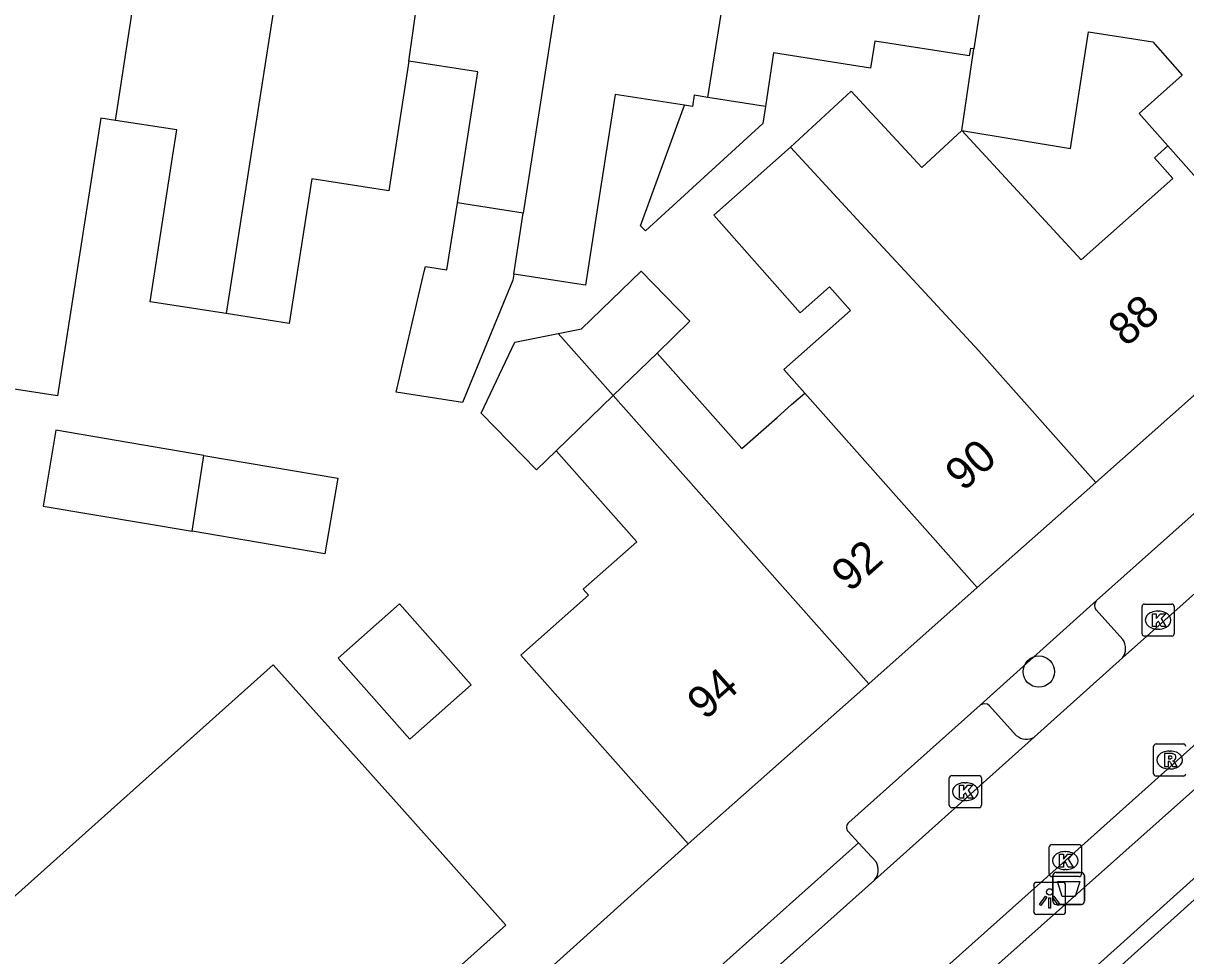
# Model space of a CAD drawing. Extents: x 162172 to 163187, y 382874 to 383684.
# Drawn here: x 162658.81 to 162695.08, y 383280.9 to 383309.99 of the extents above; entities that cross this region are included whole.
import ezdxf

# ---------------------------------------------------------------- set-up
doc = ezdxf.new("R2010")
doc.units = 0
for name, color, linetype in [('IMGEO_Afvalbak', 7, 'Continuous'), ('IMGEO_Boom', 7, 'Continuous'), ('IMGEO_Hek', 7, 'Continuous'), ('IMGEO_Kolk', 7, 'Continuous'), ('IMGEO_Lichtpunt', 7, 'Continuous'), ('IMGEO_Pand', 7, 'Continuous'), ('IMGEO_Pand_nummerreeks', 7, 'Continuous'), ('IMGEO_Rijbaan_lokaal_open', 7, 'Continuous'), ('IMGEO_Rioolput', 7, 'Continuous'), ('IMGEO_Voetpad_gesloten', 7, 'Continuous'), ('IMGEO_Voetpad_open', 7, 'Continuous')]:
    doc.layers.add(name, color=color, linetype=linetype)

msp = doc.modelspace()

# ---------------------------------------------------------------- linework, layer by layer
at = {"layer": 'IMGEO_Afvalbak'}
for p, q in [((162690.928, 383282.596), (162690.928, 383283.396)), ((162690.928, 383283.396), (162690.928, 383282.596)), ((162691.028, 383283.496), (162691.818, 383283.496)), ((162691.818, 383283.496), (162691.028, 383283.496)), ((162691.918, 383283.396), (162691.918, 383282.596)), ((162691.918, 383282.596), (162691.918, 383283.396)), ((162691.818, 383282.496), (162691.028, 383282.496)), ((162691.028, 383282.496), (162691.818, 383282.496))]:
    msp.add_line(p, q, dxfattribs=at)
msp.add_lwpolyline([(162691.071, 383283.21), (162691.775, 383283.21), (162691.626, 383282.74), (162691.22, 383282.74), (162691.071, 383283.21)], dxfattribs=at)
for centre, start, end in [((162691.028, 383283.396), 90, 180), ((162691.028, 383283.396), 90, 180), ((162691.818, 383283.396), 0, 90), ((162691.818, 383283.396), 360, 90), ((162691.028, 383282.596), 180, 270), ((162691.028, 383282.596), 180, 270), ((162691.818, 383282.596), 270, 0), ((162691.818, 383282.596), 270, 0)]:
    msp.add_arc(centre, 0.1, start, end, dxfattribs=at)
at = {"layer": 'IMGEO_Boom'}
msp.add_circle((162690.493, 383289.759), 0.489, dxfattribs=at)
at = {"layer": 'IMGEO_Hek'}
msp.add_lwpolyline([(162706.597, 383279.957), (162693.522, 383268.234), (162691.379, 383270.68), (162690.591, 383270.014), (162688.615, 383272.209), (162689.342, 383272.863), (162687.174, 383275.296), (162700.196, 383287.003)], dxfattribs=at)
at = {"layer": 'IMGEO_Kolk'}
for p, q in [((162693.713, 383290.939), (162693.713, 383291.791)), ((162693.788, 383291.865), (162694.64, 383291.865)), ((162694.201, 383291.645), (162694.226, 383291.645)), ((162694.714, 383291.791), (162694.714, 383290.939)), ((162694.224, 383291.085), (162694.199, 383291.085)), ((162694.64, 383290.865), (162693.788, 383290.865)), ((162687.699, 383285.589), (162687.699, 383286.441)), ((162687.774, 383286.515), (162688.626, 383286.515)), ((162688.187, 383286.295), (162688.212, 383286.295)), ((162688.7, 383286.441), (162688.7, 383285.589)), ((162688.626, 383285.515), (162687.774, 383285.515)), ((162688.21, 383285.735), (162688.185, 383285.735)), ((162690.819, 383283.438), (162690.819, 383284.29)), ((162690.894, 383284.364), (162691.746, 383284.364)), ((162691.307, 383284.144), (162691.332, 383284.144)), ((162691.82, 383284.29), (162691.82, 383283.438)), ((162691.746, 383283.364), (162690.894, 383283.364)), ((162691.33, 383283.584), (162691.305, 383283.584))]:
    msp.add_line(p, q, dxfattribs=at)
for points in [[(162693.713, 383290.939), (162693.713, 383291.791)], [(162693.788, 383291.865), (162694.64, 383291.865)], [(162694.714, 383291.791), (162694.714, 383290.939)], [(162694.034, 383291.565), (162694.157, 383291.565), (162694.157, 383291.414), (162694.287, 383291.565), (162694.451, 383291.565), (162694.305, 383291.414), (162694.458, 383291.165), (162694.306, 383291.165), (162694.221, 383291.329), (162694.157, 383291.262), (162694.157, 383291.165), (162694.034, 383291.165), (162694.034, 383291.565)], [(162694.64, 383290.865), (162693.788, 383290.865)], [(162687.699, 383285.589), (162687.699, 383286.441)], [(162687.774, 383286.515), (162688.626, 383286.515)], [(162688.02, 383286.215), (162688.143, 383286.215), (162688.143, 383286.064), (162688.273, 383286.215), (162688.437, 383286.215), (162688.291, 383286.064), (162688.444, 383285.815), (162688.292, 383285.815), (162688.207, 383285.979), (162688.143, 383285.912), (162688.143, 383285.815), (162688.02, 383285.815), (162688.02, 383286.215)], [(162688.7, 383286.441), (162688.7, 383285.589)], [(162688.626, 383285.515), (162687.774, 383285.515)], [(162690.819, 383283.438), (162690.819, 383284.29)], [(162690.894, 383284.364), (162691.746, 383284.364)], [(162691.14, 383284.064), (162691.263, 383284.064), (162691.263, 383283.913), (162691.393, 383284.064), (162691.557, 383284.064), (162691.411, 383283.913), (162691.564, 383283.664), (162691.412, 383283.664), (162691.327, 383283.828), (162691.263, 383283.761), (162691.263, 383283.664), (162691.14, 383283.664), (162691.14, 383284.064)], [(162691.82, 383284.29), (162691.82, 383283.438)], [(162691.746, 383283.364), (162690.894, 383283.364)]]:
    msp.add_lwpolyline(points, dxfattribs=at)
for centre, start, end in [((162693.79, 383291.789), 91.552, 178.448), ((162693.79, 383291.789), 91.552, 178.448), ((162694.638, 383291.789), 1.552, 88.448), ((162694.638, 383291.789), 1.552, 88.448), ((162693.79, 383290.941), 181.552, 268.448), ((162693.79, 383290.941), 181.552, 268.448), ((162694.638, 383290.941), 271.552, 358.448), ((162694.638, 383290.941), 271.552, 358.448), ((162687.776, 383286.439), 91.552, 178.448), ((162687.776, 383286.439), 91.552, 178.448), ((162688.624, 383286.439), 1.552, 88.448), ((162688.624, 383286.439), 1.552, 88.448), ((162687.776, 383285.591), 181.552, 268.448), ((162687.776, 383285.591), 181.552, 268.448), ((162688.624, 383285.591), 271.552, 358.448), ((162688.624, 383285.591), 271.552, 358.448), ((162690.896, 383284.288), 91.552, 178.448), ((162690.896, 383284.288), 91.552, 178.448), ((162691.744, 383284.288), 1.552, 88.448), ((162691.744, 383284.288), 1.552, 88.448), ((162690.896, 383283.44), 181.552, 268.448), ((162690.896, 383283.44), 181.552, 268.448), ((162691.744, 383283.44), 271.552, 358.448), ((162691.744, 383283.44), 271.552, 358.448)]:
    msp.add_arc(centre, 0.0765, start, end, dxfattribs=at)
for centre, major_axis, ratio, start_param, end_param in [((162694.2, 383291.365), (-0.387, 0.002), 0.722429, 4.712389, 7.853982), ((162694.225, 383291.365), (-0.39, 0.002), 0.717154, 1.570796, 4.712389), ((162688.186, 383286.015), (-0.387, 0.002), 0.722429, 4.712389, 7.853982), ((162688.211, 383286.015), (-0.39, 0.002), 0.717154, 1.570796, 4.712389), ((162691.306, 383283.864), (-0.387, 0.002), 0.722429, 4.712389, 7.853982), ((162691.331, 383283.864), (-0.39, 0.002), 0.717154, 1.570796, 4.712389)]:
    msp.add_ellipse(centre, major_axis=major_axis, ratio=ratio, start_param=start_param, end_param=end_param, dxfattribs=at)
at = {"layer": 'IMGEO_Lichtpunt'}
for p, q in [((162690.331, 383283.089), (162690.331, 383282.282)), ((162690.331, 383283.089), (162690.331, 383282.282)), ((162691.233, 383283.184), (162690.425, 383283.184)), ((162691.233, 383283.184), (162690.425, 383283.184)), ((162691.327, 383282.282), (162691.327, 383283.089)), ((162691.327, 383282.282), (162691.327, 383283.089)), ((162690.425, 383282.188), (162691.233, 383282.188)), ((162690.425, 383282.188), (162691.233, 383282.188))]:
    msp.add_line(p, q, dxfattribs=at)
for points in [[(162690.705, 383282.753), (162690.744, 383282.725), (162690.556, 383282.463), (162690.518, 383282.49), (162690.705, 383282.753)], [(162690.807, 383282.705), (162690.854, 383282.705), (162690.854, 383282.383), (162690.807, 383282.383), (162690.807, 383282.705)], [(162690.917, 383282.725), (162690.955, 383282.752), (162691.142, 383282.49), (162691.103, 383282.462), (162690.917, 383282.725)]]:
    msp.add_lwpolyline(points, dxfattribs=at)
msp.add_circle((162690.83, 383282.887), 0.0994, dxfattribs=at)
for centre, start, end in [((162690.425, 383283.089), 90, 180), ((162690.425, 383283.089), 90, 180), ((162691.233, 383283.089), 0, 90), ((162691.233, 383283.089), 0, 90), ((162690.425, 383282.282), 180, 270), ((162690.425, 383282.282), 180, 270), ((162691.233, 383282.282), 270, 0), ((162691.233, 383282.282), 270, 360)]:
    msp.add_arc(centre, 0.0946, start, end, dxfattribs=at)
at = {"layer": 'IMGEO_Pand'}
for points in [[(162661.683, 383306.957), (162662.178, 383310.134), (162663.456, 383318.334)], [(162667.748, 383317.667), (162665.136, 383300.927)], [(162670.841, 383308.804), (162672.001, 383317.005)], [(162676.322, 383316.333), (162674.407, 383304.066)], [(162680.169, 383307.671), (162681.42, 383315.54)], [(162689.258, 383314.32), (162688.459, 383309.183)], [(162688.459, 383309.183), (162688.358, 383309.199), (162688.322, 383308.968), (162685.374, 383309.426), (162685.244, 383308.589), (162682.219, 383309.059), (162681.96, 383307.392)], [(162688.086, 383306.635), (162691.476, 383306.078), (162691.877, 383308.651), (162692.043, 383309.717), (162694.049, 383309.405), (162694.966, 383308.37), (162693.618, 383307.175), (162694.518, 383306.16)], [(162688.086, 383306.635), (162688.459, 383309.183)], [(162670.841, 383308.804), (162670.213, 383304.762), (162667.807, 383305.136), (162667.105, 383300.621), (162665.136, 383300.927)], [(162672.353, 383304.387), (162672.989, 383308.47), (162670.841, 383308.804)], [(162679.442, 383307.429), (162677.275, 383307.767), (162676.674, 383303.901), (162676.349, 383301.812), (162674.109, 383302.16)], [(162680.169, 383307.671), (162679.743, 383307.737), (162679.689, 383307.391), (162679.442, 383307.429)], [(162681.96, 383307.392), (162680.169, 383307.671)], [(162688.086, 383306.635), (162686.844, 383305.485), (162684.635, 383307.871), (162682.742, 383306.118)], [(162681.96, 383307.392), (162681.878, 383306.863), (162678.224, 383303.508), (162678.063, 383303.669), (162679.442, 383307.429)], [(162661.683, 383306.957), (162661.23, 383307.027), (162659.878, 383298.358), (162655.881, 383298.979)], [(162665.136, 383300.927), (162662.764, 383301.296), (162663.466, 383305.811), (162663.598, 383306.659), (162661.683, 383306.957)], [(162694.518, 383306.16), (162694.096, 383305.786), (162694.67, 383305.138), (162691.815, 383302.606), (162688.086, 383306.635)], [(162698.741, 383301.397), (162694.518, 383306.16)], [(162683.187, 383298.451), (162682.54, 383299.181), (162684.619, 383301.024), (162683.964, 383301.762), (162683.048, 383300.951), (162680.349, 383303.996), (162682.742, 383306.118)], [(162682.742, 383306.118), (162684.95, 383303.732), (162686.178, 383302.406), (162688.617, 383299.771), (162692.266, 383295.656)], [(162674.109, 383302.16), (162674.08, 383301.973), (162672.512, 383298.155), (162670.441, 383298.478), (162671.243, 383301.926), (162671.316, 383302.239), (162671.353, 383302.398), (162672.027, 383302.293), (162672.353, 383304.387)], [(162674.407, 383304.066), (162672.353, 383304.387)], [(162674.109, 383302.16), (162674.407, 383304.066)], [(162675.494, 383300.308), (162676.227, 383300.453), (162678.085, 383302.254), (162679.603, 383300.688), (162678.582, 383299.698)], [(162692.266, 383295.656), (162698.741, 383301.397)], [(162675.433, 383296.646), (162674.818, 383296.05), (162673.099, 383297.824), (162674.143, 383300.042), (162675.494, 383300.308)], [(162675.494, 383300.308), (162677.212, 383298.37)], [(162678.582, 383299.698), (162677.212, 383298.37)], [(162678.582, 383299.698), (162681.228, 383296.715), (162682.324, 383297.686), (162682.779, 383298.09), (162683.187, 383298.451)], [(162677.212, 383298.37), (162675.433, 383296.646)], [(162677.212, 383298.37), (162679.801, 383295.45), (162685.184, 383289.379)], [(162683.187, 383298.451), (162688.569, 383292.38)], [(162664.446, 383296.504), (162659.826, 383297.287), (162659.426, 383294.924), (162664.076, 383294.136)], [(162664.076, 383294.136), (162664.446, 383296.504)], [(162664.446, 383296.504), (162668.621, 383295.797), (162668.221, 383293.434), (162664.076, 383294.136)], [(162679.553, 383284.387), (162676.237, 383288.129), (162674.333, 383290.277), (162676.44, 383292.145), (162676.278, 383292.328), (162677.949, 383293.809), (162675.433, 383296.646)], [(162692.266, 383295.656), (162688.569, 383292.38)], [(162688.569, 383292.38), (162685.184, 383289.379)], [(162668.637, 383290.177), (162670.546, 383291.87), (162672.78, 383289.35), (162670.871, 383287.657), (162668.637, 383290.177)], [(162666.609, 383289.967), (162670.532, 383285.58), (162673.865, 383281.853), (162650.074, 383260.577), (162642.818, 383268.691), (162646.546, 383272.025), (162666.609, 383289.967)], [(162685.184, 383289.379), (162679.553, 383284.387)]]:
    msp.add_lwpolyline(points, dxfattribs=at)
at = {"layer": 'IMGEO_Rijbaan_lokaal_open'}
for points in [[(162594.538, 383197.307), (162598.429, 383200.785), (162614.417, 383215.084), (162631.839, 383230.648), (162640.771, 383238.704), (162646.358, 383243.687), (162663.821, 383259.29), (162676.816, 383270.908), (162691.32, 383283.864), (162708.036, 383298.826), (162711.785, 383302.188)], [(162693.099, 383290.186), (162698.112, 383294.652)], [(162690.359, 383287.72), (162693.099, 383290.186)], [(162685.364, 383283.252), (162690.359, 383287.72)], [(162680.804, 383279.176), (162685.364, 383283.252)]]:
    msp.add_lwpolyline(points, dxfattribs=at)
at = {"layer": 'IMGEO_Rioolput'}
for p, q in [((162694.074, 383286.576), (162694.074, 383287.428)), ((162694.149, 383287.502), (162695.001, 383287.502)), ((162694.562, 383287.282), (162694.587, 383287.282)), ((162694.585, 383286.722), (162694.56, 383286.722)), ((162695.001, 383286.502), (162694.149, 383286.502))]:
    msp.add_line(p, q, dxfattribs=at)
for points in [[(162694.074, 383286.576), (162694.074, 383287.428)], [(162694.149, 383287.502), (162695.001, 383287.502)], [(162694.663, 383287.2), (162694.411, 383287.202), (162694.411, 383286.802)], [(162694.411, 383286.802), (162694.535, 383286.802), (162694.535, 383286.964), (162694.546, 383286.964)], [(162694.589, 383287.121), (162694.535, 383287.121), (162694.535, 383287.04)], [(162694.535, 383287.04), (162694.587, 383287.04)], [(162694.593, 383286.935), (162694.664, 383286.802), (162694.804, 383286.802), (162694.739, 383286.928)], [(162695.001, 383286.502), (162694.149, 383286.502)]]:
    msp.add_lwpolyline(points, dxfattribs=at)
for centre, radius, start, end in [((162694.151, 383287.426), 0.0765, 91.552, 178.448), ((162694.151, 383287.426), 0.0765, 91.552, 178.448), ((162694.999, 383287.426), 0.0765, 1.552, 88.448), ((162694.999, 383287.426), 0.0765, 1.552, 88.448), ((162694.545, 383286.911), 0.0533, 26.0293, 88.6989), ((162694.571, 383287.229), 0.19, 274.7715, 282.9687), ((162694.595, 383287.025), 0.0964, 77.0061, 93.1865), ((162694.609, 383287.082), 0.0378, 276.6634, 79.6772), ((162694.662, 383287.09), 0.109, 350.3612, 89.416), ((162694.66, 383287.09), 0.112, 277.5842, 350.9817), ((162694.644, 383286.875), 0.108, 29.5134, 73.7905), ((162694.151, 383286.578), 0.0765, 181.552, 268.448), ((162694.151, 383286.578), 0.0765, 181.552, 268.448), ((162694.999, 383286.578), 0.0765, 271.552, 358.448), ((162694.999, 383286.578), 0.0765, 271.552, 358.448)]:
    msp.add_arc(centre, radius, start, end, dxfattribs=at)
for centre, major_axis, ratio, start_param, end_param in [((162694.561, 383287.002), (-0.387, 0.002), 0.722429, 4.712389, 7.853982), ((162694.586, 383287.002), (-0.39, 0.002), 0.717154, 1.570796, 4.712389)]:
    msp.add_ellipse(centre, major_axis=major_axis, ratio=ratio, start_param=start_param, end_param=end_param, dxfattribs=at)
at = {"layer": 'IMGEO_Voetpad_gesloten'}
for points in [[(162702.97, 383292.939), (162699.152, 383289.471), (162683.204, 383275.281)], [(162700.979, 383288.381), (162685.727, 383274.676)]]:
    msp.add_lwpolyline(points, dxfattribs=at)
at = {"layer": 'IMGEO_Voetpad_open'}
for points in [[(162692.29, 383291.976), (162696.392, 383295.627)], [(162688.661, 383288.712), (162692.29, 383291.976)], [(162693.115, 383290.763), (162692.285, 383291.682)], [(162684.56, 383285.054), (162688.661, 383288.712)], [(162688.957, 383288.695), (162689.79, 383287.765)], [(162684.871, 383284.417), (162684.54, 383284.776)], [(162679.553, 383284.387), (162650.417, 383258.145)], [(162680.804, 383279.176), (162679.974, 383280.051), (162684.871, 383284.417)], [(162685.417, 383283.821), (162684.871, 383284.417)]]:
    msp.add_lwpolyline(points, dxfattribs=at)
for centre, radius, start, end in [((162692.447, 383291.826), 0.217, 136.2915, 221.7598), ((162692.7, 383290.486), 0.499, 323.0824, 33.7408), ((162688.799, 383288.532), 0.227, 45.8421, 127.5838), ((162690.107, 383288.156), 0.504, 230.9701, 299.9862), ((162684.686, 383284.905), 0.195, 130.2352, 221.535), ((162684.978, 383283.575), 0.504, 320.1108, 29.2461)]:
    msp.add_arc(centre, radius, start, end, dxfattribs=at)

# ---------------------------------------------------------------- texts
at = {"layer": 'IMGEO_Pand_nummerreeks'}
for s, rotation, p in [('88', 41.5624, (162693.217, 383299.864)), ('90', 41.5624, (162688.131, 383295.355)), ('92', 41.5566, (162684.586, 383292.212)), ('94', 41.5337, (162680.08, 383288.22))]:
    msp.add_text(s, height=1, rotation=rotation, dxfattribs=at).set_placement(p)

doc.saveas('drawing.dxf')
